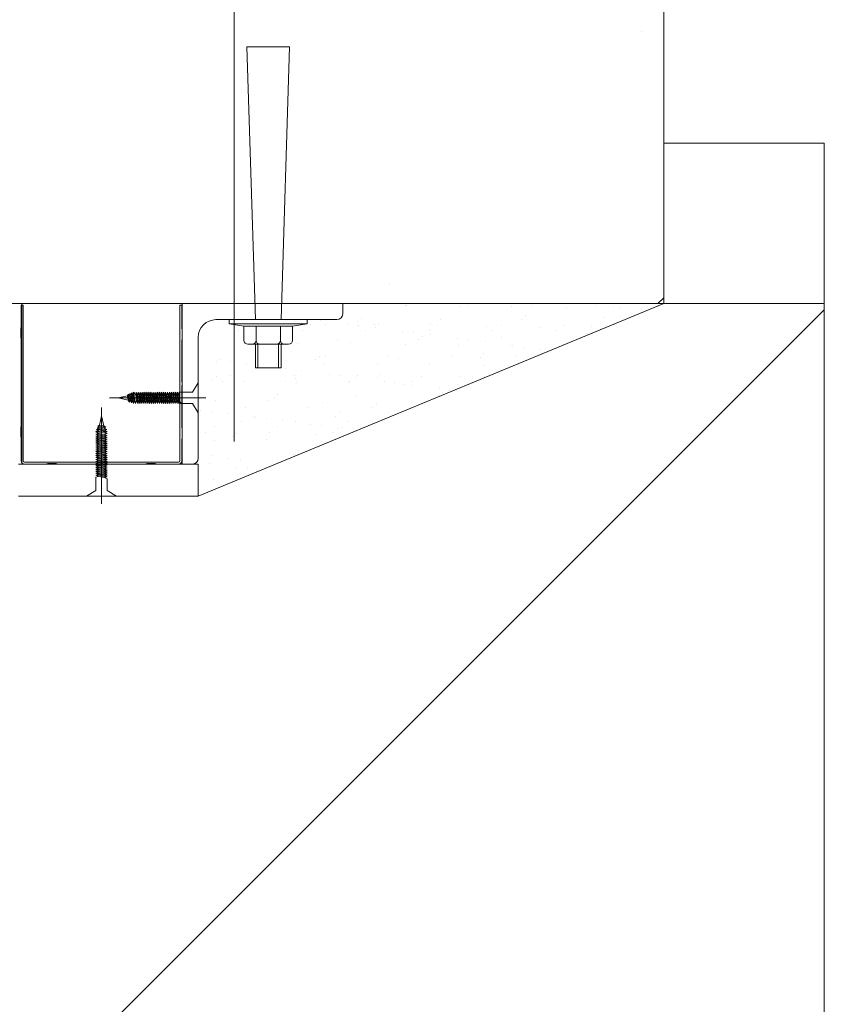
# Model space of a CAD drawing. Header units: millimetres. Extents: x 53645 to 137188, y 78097 to 135542.
# Tile 258 of 288: x 121340 to 121402, y 128442 to 128519. Entities that reach past the tile are written whole.
import ezdxf

# ---------------------------------------------------------------- set-up
doc = ezdxf.new("R2010")
doc.units = ezdxf.units.MM
doc.linetypes.add('CENTER', pattern=[20, 15, -1.7, 1.6, -1.7])
doc.layers.add('doors_windows', color=4, linetype='Continuous', lineweight=5)
doc.layers.add('Wall2', color=40, linetype='Continuous', lineweight=5)

# ---------------------------------------------------------------- blocks, each defined once
blk = doc.blocks.new('dsgdf')
at = {"color": 0}
for p, q in [((152220.453, 48329.047), (152206.453, 48329.047)), ((152220.453, 48326.547), (152206.453, 48326.547)), ((152206.703, 48314.047), (152206.703, 48326.422)), ((152161.703, 48314.047), (152256.703, 48314.047)), ((152256.242, 48314.047), (152256.703, 48313.586)), ((152235.354, 48312.484), (152235.354, 48312.484)), ((152254.999, 48292.84), (152254.999, 48292.84))]:
    blk.add_line(p, q, dxfattribs=at)
at = {"color": 0, "lineweight": 0, "ltscale": 0.05}
for p, q in [((152211.758, 48329.047), (152212.487, 48328.61)), ((152214.093, 48329.047), (152211.758, 48329.047)), ((152213.363, 48328.61), (152214.093, 48329.047)), ((152212.487, 48328.61), (152212.487, 48327.558)), ((152213.363, 48328.61), (152213.363, 48327.707)), ((152212.487, 48327.558), (152212.696, 48327.522)), ((152213.363, 48327.555), (152212.487, 48327.406)), ((152212.487, 48327.406), (152212.696, 48327.522)), ((152213.155, 48327.591), (152212.696, 48327.522)), ((152213.363, 48327.707), (152213.155, 48327.591)), ((152213.363, 48327.555), (152213.155, 48327.591)), ((152213.363, 48327.555), (152213.155, 48327.439)), ((152212.487, 48327.406), (152212.696, 48327.37)), ((152213.363, 48327.403), (152212.487, 48327.253)), ((152212.487, 48327.253), (152212.696, 48327.37)), ((152212.487, 48327.253), (152212.696, 48327.218)), ((152213.363, 48327.251), (152212.487, 48327.101)), ((152212.487, 48327.101), (152212.696, 48327.218)), ((152212.487, 48327.101), (152212.696, 48327.065)), ((152213.363, 48327.099), (152212.487, 48326.949)), ((152212.487, 48326.949), (152212.696, 48327.065)), ((152212.487, 48326.949), (152212.696, 48326.913)), ((152213.363, 48326.946), (152212.487, 48326.797)), ((152212.487, 48326.797), (152212.696, 48326.913)), ((152212.487, 48326.797), (152212.696, 48326.761)), ((152213.363, 48326.794), (152212.487, 48326.645)), ((152212.487, 48326.645), (152212.696, 48326.761)), ((152213.155, 48327.439), (152212.696, 48327.37)), ((152213.155, 48327.287), (152212.696, 48327.218)), ((152213.155, 48327.134), (152212.696, 48327.065)), ((152213.155, 48326.982), (152212.696, 48326.913)), ((152213.155, 48326.83), (152212.696, 48326.761)), ((152213.363, 48327.403), (152213.155, 48327.439)), ((152213.363, 48327.403), (152213.155, 48327.287)), ((152213.363, 48327.251), (152213.155, 48327.287)), ((152213.363, 48327.251), (152213.155, 48327.134)), ((152213.363, 48327.099), (152213.155, 48327.134)), ((152213.363, 48327.099), (152213.155, 48326.982)), ((152213.363, 48326.946), (152213.155, 48326.982)), ((152213.363, 48326.946), (152213.155, 48326.83)), ((152213.363, 48326.794), (152213.155, 48326.83)), ((152213.363, 48326.794), (152213.155, 48326.678)), ((152212.487, 48326.645), (152212.696, 48326.609)), ((152213.363, 48326.642), (152212.487, 48326.493)), ((152212.487, 48326.493), (152212.696, 48326.609)), ((152212.487, 48326.493), (152212.696, 48326.457)), ((152213.363, 48326.49), (152212.487, 48326.34)), ((152212.487, 48326.34), (152212.696, 48326.457)), ((152212.487, 48326.34), (152212.696, 48326.305)), ((152213.363, 48326.338), (152212.487, 48326.188)), ((152212.487, 48326.188), (152212.696, 48326.305)), ((152212.487, 48326.188), (152212.696, 48326.152)), ((152213.363, 48326.186), (152212.487, 48326.036)), ((152212.487, 48326.036), (152212.696, 48326.152)), ((152212.487, 48326.036), (152212.696, 48326)), ((152213.363, 48326.033), (152212.487, 48325.884)), ((152212.487, 48325.884), (152212.696, 48326)), ((152213.155, 48326.678), (152212.696, 48326.609)), ((152213.155, 48326.526), (152212.696, 48326.457)), ((152213.155, 48326.374), (152212.696, 48326.305)), ((152213.155, 48326.221), (152212.696, 48326.152)), ((152213.155, 48326.069), (152212.696, 48326)), ((152213.363, 48326.642), (152213.155, 48326.678)), ((152213.363, 48326.642), (152213.155, 48326.526)), ((152213.363, 48326.49), (152213.155, 48326.526)), ((152213.363, 48326.49), (152213.155, 48326.374)), ((152213.363, 48326.338), (152213.155, 48326.374)), ((152213.363, 48326.338), (152213.155, 48326.221)), ((152213.363, 48326.186), (152213.155, 48326.221)), ((152213.363, 48326.186), (152213.155, 48326.069)), ((152213.363, 48326.033), (152213.155, 48326.069)), ((152213.363, 48326.033), (152213.155, 48325.917)), ((152212.487, 48325.884), (152212.696, 48325.848)), ((152213.363, 48325.881), (152212.487, 48325.732)), ((152212.487, 48325.732), (152212.696, 48325.848)), ((152212.487, 48325.732), (152212.696, 48325.696)), ((152213.363, 48325.729), (152212.487, 48325.58)), ((152212.487, 48325.58), (152212.696, 48325.696)), ((152212.487, 48325.58), (152212.696, 48325.544)), ((152213.363, 48325.577), (152212.487, 48325.427)), ((152212.487, 48325.427), (152212.696, 48325.544)), ((152212.487, 48325.427), (152212.696, 48325.392)), ((152213.363, 48325.425), (152212.487, 48325.275)), ((152212.487, 48325.275), (152212.696, 48325.392)), ((152212.487, 48325.275), (152212.696, 48325.239)), ((152213.363, 48325.273), (152212.487, 48325.123)), ((152212.487, 48325.123), (152212.696, 48325.239)), ((152213.155, 48325.917), (152212.696, 48325.848)), ((152213.155, 48325.765), (152212.696, 48325.696)), ((152213.155, 48325.613), (152212.696, 48325.544)), ((152213.155, 48325.461), (152212.696, 48325.392)), ((152213.155, 48325.308), (152212.696, 48325.239)), ((152213.363, 48325.881), (152213.155, 48325.917)), ((152213.363, 48325.881), (152213.155, 48325.765)), ((152213.363, 48325.729), (152213.155, 48325.765)), ((152213.363, 48325.729), (152213.155, 48325.613)), ((152213.363, 48325.577), (152213.155, 48325.613)), ((152213.363, 48325.577), (152213.155, 48325.461)), ((152213.363, 48325.425), (152213.155, 48325.461)), ((152213.363, 48325.425), (152213.155, 48325.308)), ((152213.363, 48325.273), (152213.155, 48325.308)), ((152213.363, 48325.273), (152213.155, 48325.156)), ((152212.487, 48325.123), (152212.696, 48325.087)), ((152213.363, 48325.12), (152212.487, 48324.971)), ((152212.487, 48324.971), (152212.696, 48325.087)), ((152212.487, 48324.971), (152212.696, 48324.935)), ((152213.363, 48324.968), (152212.487, 48324.819)), ((152212.487, 48324.819), (152212.696, 48324.935)), ((152212.487, 48324.819), (152212.696, 48324.783)), ((152213.363, 48324.816), (152212.487, 48324.667)), ((152212.487, 48324.667), (152212.696, 48324.783)), ((152212.487, 48324.667), (152212.696, 48324.631)), ((152213.363, 48324.664), (152212.487, 48324.514)), ((152212.487, 48324.514), (152212.696, 48324.631)), ((152212.487, 48324.514), (152212.696, 48324.479)), ((152213.363, 48324.512), (152212.487, 48324.362)), ((152212.487, 48324.362), (152212.696, 48324.479)), ((152213.155, 48325.156), (152212.696, 48325.087)), ((152213.155, 48325.004), (152212.696, 48324.935)), ((152213.155, 48324.852), (152212.696, 48324.783)), ((152213.155, 48324.852), (152212.696, 48324.783)), ((152213.155, 48324.7), (152212.696, 48324.631)), ((152213.155, 48324.548), (152212.696, 48324.479)), ((152213.363, 48325.12), (152213.155, 48325.156)), ((152213.363, 48325.12), (152213.155, 48325.004)), ((152213.363, 48324.968), (152213.155, 48325.004)), ((152213.363, 48324.968), (152213.155, 48324.852)), ((152213.363, 48324.816), (152213.155, 48324.852)), ((152213.363, 48324.816), (152213.155, 48324.7)), ((152213.363, 48324.664), (152213.155, 48324.7)), ((152213.363, 48324.664), (152213.155, 48324.548)), ((152213.363, 48324.512), (152213.155, 48324.548)), ((152213.363, 48324.512), (152213.155, 48324.395)), ((152212.487, 48324.362), (152212.696, 48324.326)), ((152213.363, 48324.36), (152212.487, 48324.21)), ((152212.487, 48324.21), (152212.696, 48324.326)), ((152212.487, 48324.21), (152212.696, 48324.174)), ((152212.487, 48324.013), (152212.696, 48324.174)), ((152213.363, 48324.162), (152212.487, 48324.013)), ((152212.487, 48324.013), (152212.696, 48323.977)), ((152213.363, 48324.01), (152212.524, 48323.867)), ((152212.524, 48323.867), (152212.696, 48323.977)), ((152212.524, 48323.867), (152212.696, 48323.825)), ((152213.32, 48323.85), (152212.578, 48323.722)), ((152212.578, 48323.722), (152212.696, 48323.825)), ((152212.578, 48323.722), (152212.742, 48323.679)), ((152213.258, 48323.686), (152212.632, 48323.578)), ((152212.632, 48323.578), (152212.742, 48323.679)), ((152213.155, 48324.395), (152212.696, 48324.326)), ((152213.155, 48324.243), (152212.696, 48324.174)), ((152213.155, 48324.243), (152212.696, 48324.174)), ((152213.155, 48324.046), (152212.696, 48323.977)), ((152213.155, 48323.894), (152212.696, 48323.825)), ((152213.101, 48323.733), (152212.742, 48323.679)), ((152213.32, 48323.85), (152213.101, 48323.733)), ((152213.258, 48323.686), (152213.101, 48323.733)), ((152213.258, 48323.686), (152213.101, 48323.581)), ((152213.363, 48324.36), (152213.155, 48324.395)), ((152213.363, 48324.36), (152213.155, 48324.243)), ((152213.363, 48324.162), (152213.155, 48324.243)), ((152213.363, 48324.162), (152213.155, 48324.046)), ((152213.363, 48324.01), (152213.155, 48324.046)), ((152213.363, 48324.01), (152213.155, 48323.894)), ((152213.32, 48323.85), (152213.155, 48323.894)), ((152212.632, 48323.578), (152212.761, 48323.529)), ((152213.101, 48323.58), (152212.761, 48323.53)), ((152212.925, 48322.797), (152212.761, 48323.529)), ((152212.925, 48322.797), (152213.101, 48323.581)), ((152220.016, 48321.823), (152220.453, 48322.552)), ((152220.453, 48322.552), (152220.453, 48320.217)), ((152214.203, 48321.385), (152214.987, 48321.561)), ((152214.203, 48321.385), (152214.935, 48321.221)), ((152214.986, 48321.561), (152214.936, 48321.22)), ((152215.092, 48321.718), (152214.984, 48321.092)), ((152215.092, 48321.718), (152214.987, 48321.561)), ((152215.14, 48321.561), (152215.085, 48321.202)), ((152215.092, 48321.718), (152215.14, 48321.561)), ((152215.256, 48321.78), (152215.128, 48321.038)), ((152215.256, 48321.78), (152215.14, 48321.561)), ((152215.3, 48321.614), (152215.231, 48321.156)), ((152215.256, 48321.78), (152215.3, 48321.614)), ((152215.416, 48321.823), (152215.273, 48320.984)), ((152215.416, 48321.823), (152215.3, 48321.614)), ((152215.452, 48321.614), (152215.383, 48321.156)), ((152215.416, 48321.823), (152215.452, 48321.614)), ((152215.568, 48321.823), (152215.419, 48320.947)), ((152215.568, 48321.823), (152215.452, 48321.614)), ((152215.568, 48321.823), (152215.649, 48321.614)), ((152215.649, 48321.614), (152215.58, 48321.156)), ((152215.649, 48321.614), (152215.58, 48321.156)), ((152215.766, 48321.823), (152215.616, 48320.947)), ((152215.766, 48321.823), (152215.649, 48321.614)), ((152215.802, 48321.614), (152215.732, 48321.156)), ((152215.766, 48321.823), (152215.802, 48321.614)), ((152215.918, 48321.823), (152215.768, 48320.947)), ((152215.918, 48321.823), (152215.802, 48321.614)), ((152215.954, 48321.614), (152215.885, 48321.156)), ((152215.918, 48321.823), (152215.954, 48321.614)), ((152216.07, 48321.823), (152215.92, 48320.947)), ((152216.07, 48321.823), (152215.954, 48321.614)), ((152216.106, 48321.614), (152216.037, 48321.156)), ((152216.07, 48321.823), (152216.106, 48321.614)), ((152216.222, 48321.823), (152216.073, 48320.947)), ((152216.222, 48321.823), (152216.106, 48321.614)), ((152216.258, 48321.614), (152216.189, 48321.156)), ((152216.258, 48321.614), (152216.189, 48321.156)), ((152216.222, 48321.823), (152216.258, 48321.614)), ((152216.374, 48321.823), (152216.225, 48320.947)), ((152216.374, 48321.823), (152216.258, 48321.614)), ((152216.41, 48321.614), (152216.341, 48321.156)), ((152216.374, 48321.823), (152216.41, 48321.614)), ((152216.526, 48321.823), (152216.377, 48320.947)), ((152216.526, 48321.823), (152216.41, 48321.614)), ((152216.562, 48321.614), (152216.493, 48321.156)), ((152216.526, 48321.823), (152216.562, 48321.614)), ((152216.679, 48321.823), (152216.529, 48320.947)), ((152216.679, 48321.823), (152216.562, 48321.614)), ((152216.715, 48321.614), (152216.645, 48321.156)), ((152216.679, 48321.823), (152216.715, 48321.614)), ((152216.831, 48321.823), (152216.681, 48320.947)), ((152216.831, 48321.823), (152216.715, 48321.614)), ((152216.867, 48321.614), (152216.798, 48321.156)), ((152216.831, 48321.823), (152216.867, 48321.614)), ((152216.983, 48321.823), (152216.833, 48320.947)), ((152216.983, 48321.823), (152216.867, 48321.614)), ((152217.019, 48321.614), (152216.95, 48321.156)), ((152216.983, 48321.823), (152217.019, 48321.614)), ((152217.135, 48321.823), (152216.986, 48320.947)), ((152217.135, 48321.823), (152217.019, 48321.614)), ((152217.171, 48321.614), (152217.102, 48321.156)), ((152217.135, 48321.823), (152217.171, 48321.614)), ((152217.287, 48321.823), (152217.138, 48320.947)), ((152217.287, 48321.823), (152217.171, 48321.614)), ((152217.323, 48321.614), (152217.254, 48321.156)), ((152217.287, 48321.823), (152217.323, 48321.614)), ((152217.439, 48321.823), (152217.29, 48320.947)), ((152217.439, 48321.823), (152217.323, 48321.614)), ((152217.475, 48321.614), (152217.406, 48321.156)), ((152217.439, 48321.823), (152217.475, 48321.614)), ((152217.592, 48321.823), (152217.442, 48320.947)), ((152217.592, 48321.823), (152217.475, 48321.614)), ((152217.628, 48321.614), (152217.558, 48321.156)), ((152217.592, 48321.823), (152217.628, 48321.614)), ((152217.744, 48321.823), (152217.594, 48320.947)), ((152217.744, 48321.823), (152217.628, 48321.614)), ((152217.78, 48321.614), (152217.711, 48321.156)), ((152217.744, 48321.823), (152217.78, 48321.614)), ((152217.896, 48321.823), (152217.746, 48320.947)), ((152217.896, 48321.823), (152217.78, 48321.614)), ((152217.932, 48321.614), (152217.863, 48321.156)), ((152217.896, 48321.823), (152217.932, 48321.614)), ((152218.048, 48321.823), (152217.899, 48320.947)), ((152218.048, 48321.823), (152217.932, 48321.614)), ((152218.084, 48321.614), (152218.015, 48321.156)), ((152218.048, 48321.823), (152218.084, 48321.614)), ((152218.2, 48321.823), (152218.051, 48320.947)), ((152218.2, 48321.823), (152218.084, 48321.614)), ((152218.236, 48321.614), (152218.167, 48321.156)), ((152218.2, 48321.823), (152218.236, 48321.614)), ((152218.352, 48321.823), (152218.203, 48320.947)), ((152218.352, 48321.823), (152218.236, 48321.614)), ((152218.388, 48321.614), (152218.319, 48321.156)), ((152218.352, 48321.823), (152218.388, 48321.614)), ((152218.505, 48321.823), (152218.355, 48320.947)), ((152218.505, 48321.823), (152218.388, 48321.614)), ((152218.541, 48321.614), (152218.471, 48321.156)), ((152218.505, 48321.823), (152218.541, 48321.614)), ((152218.657, 48321.823), (152218.507, 48320.947)), ((152218.657, 48321.823), (152218.541, 48321.614)), ((152218.693, 48321.614), (152218.624, 48321.156)), ((152218.657, 48321.823), (152218.693, 48321.614)), ((152218.809, 48321.823), (152218.659, 48320.947)), ((152218.809, 48321.823), (152218.693, 48321.614)), ((152218.845, 48321.614), (152218.776, 48321.156)), ((152218.809, 48321.823), (152218.845, 48321.614)), ((152218.961, 48321.823), (152218.812, 48320.947)), ((152218.961, 48321.823), (152218.845, 48321.614)), ((152218.997, 48321.614), (152218.928, 48321.156)), ((152218.961, 48321.823), (152218.997, 48321.614)), ((152219.113, 48321.823), (152218.997, 48321.614)), ((152220.016, 48321.823), (152219.113, 48321.823)), ((152214.984, 48321.092), (152214.935, 48321.221)), ((152214.984, 48321.092), (152215.085, 48321.202)), ((152215.128, 48321.038), (152215.085, 48321.202)), ((152215.128, 48321.038), (152215.231, 48321.156)), ((152215.273, 48320.984), (152215.231, 48321.156)), ((152215.273, 48320.984), (152215.383, 48321.156)), ((152215.419, 48320.947), (152215.383, 48321.156)), ((152215.419, 48320.947), (152215.58, 48321.156)), ((152215.616, 48320.947), (152215.58, 48321.156)), ((152215.616, 48320.947), (152215.732, 48321.156)), ((152215.768, 48320.947), (152215.732, 48321.156)), ((152215.768, 48320.947), (152215.885, 48321.156)), ((152215.92, 48320.947), (152215.885, 48321.156)), ((152215.92, 48320.947), (152216.037, 48321.156)), ((152216.073, 48320.947), (152216.037, 48321.156)), ((152216.073, 48320.947), (152216.189, 48321.156)), ((152216.225, 48320.947), (152216.189, 48321.156)), ((152216.225, 48320.947), (152216.341, 48321.156)), ((152216.377, 48320.947), (152216.341, 48321.156)), ((152216.377, 48320.947), (152216.493, 48321.156)), ((152216.529, 48320.947), (152216.493, 48321.156)), ((152216.529, 48320.947), (152216.645, 48321.156)), ((152216.681, 48320.947), (152216.645, 48321.156)), ((152216.681, 48320.947), (152216.798, 48321.156)), ((152216.833, 48320.947), (152216.798, 48321.156)), ((152216.833, 48320.947), (152216.95, 48321.156)), ((152216.986, 48320.947), (152216.95, 48321.156)), ((152216.986, 48320.947), (152217.102, 48321.156)), ((152217.138, 48320.947), (152217.102, 48321.156)), ((152217.138, 48320.947), (152217.254, 48321.156)), ((152217.29, 48320.947), (152217.254, 48321.156)), ((152217.29, 48320.947), (152217.406, 48321.156)), ((152217.442, 48320.947), (152217.406, 48321.156)), ((152217.442, 48320.947), (152217.558, 48321.156)), ((152217.594, 48320.947), (152217.558, 48321.156)), ((152217.594, 48320.947), (152217.711, 48321.156)), ((152217.746, 48320.947), (152217.711, 48321.156)), ((152217.746, 48320.947), (152217.863, 48321.156)), ((152217.899, 48320.947), (152217.863, 48321.156)), ((152217.899, 48320.947), (152218.015, 48321.156)), ((152218.051, 48320.947), (152218.015, 48321.156)), ((152218.051, 48320.947), (152218.167, 48321.156)), ((152218.203, 48320.947), (152218.167, 48321.156)), ((152218.203, 48320.947), (152218.319, 48321.156)), ((152218.355, 48320.947), (152218.319, 48321.156)), ((152218.355, 48320.947), (152218.471, 48321.156)), ((152218.507, 48320.947), (152218.471, 48321.156)), ((152218.507, 48320.947), (152218.624, 48321.156)), ((152218.659, 48320.947), (152218.624, 48321.156)), ((152218.659, 48320.947), (152218.776, 48321.156)), ((152218.812, 48320.947), (152218.776, 48321.156)), ((152218.812, 48320.947), (152218.928, 48321.156)), ((152218.964, 48320.947), (152218.928, 48321.156)), ((152220.016, 48320.947), (152218.964, 48320.947)), ((152220.453, 48320.217), (152220.016, 48320.947))]:
    blk.add_line(p, q, dxfattribs=at)
at = {"color": 0, "linetype": 'CENTER', "lineweight": 0, "ltscale": 0.5}
for p, q in [((152212.925, 48322.139), (152212.925, 48329.646)), ((152213.545, 48321.385), (152221.052, 48321.385))]:
    blk.add_line(p, q, dxfattribs=at)
at = {"color": 0, "lineweight": 0}
for p, q in [((152220.453, 48329.047), (152256.703, 48314.047)), ((152220.453, 48326.547), (152220.453, 48329.047)), ((152221.61, 48327.742), (152221.61, 48327.742)), ((152223.457, 48326.822), (152223.457, 48326.822)), ((152224.283, 48326.931), (152224.283, 48326.931)), ((152206.453, 48326.547), (152207.473, 48326.547)), ((152206.672, 48326.297), (152206.672, 48324.535)), ((152206.818, 48326.297), (152206.818, 48314.172)), ((152208.533, 48326.547), (152206.896, 48326.547)), ((152207.12, 48326.547), (152206.922, 48326.547)), ((152206.922, 48326.547), (152208.559, 48326.547)), ((152218.922, 48326.402), (152206.922, 48326.402)), ((152208.729, 48326.516), (152208.533, 48326.547)), ((152208.756, 48326.516), (152208.559, 48326.547)), ((152209.381, 48326.516), (152208.756, 48326.516)), ((152209.381, 48326.516), (152209.577, 48326.547)), ((152209.577, 48326.547), (152212.726, 48326.547)), ((152212.726, 48326.547), (152212.922, 48326.516)), ((152212.922, 48326.516), (152213.119, 48326.547)), ((152213.119, 48326.547), (152216.268, 48326.547)), ((152216.464, 48326.516), (152216.268, 48326.547)), ((152216.464, 48326.516), (152217.089, 48326.516)), ((152217.089, 48326.516), (152217.285, 48326.547)), ((152217.285, 48326.547), (152218.922, 48326.547)), ((152218.698, 48326.547), (152218.922, 48326.547)), ((152219.026, 48326.297), (152219.026, 48314.172)), ((152219.172, 48324.66), (152219.172, 48326.297)), ((152220.453, 48324.361), (152220.453, 48326.097)), ((152221.301, 48326.538), (152221.301, 48326.538)), ((152222.845, 48326.083), (152222.845, 48326.083)), ((152223.757, 48326.254), (152223.757, 48326.254)), ((152221.52, 48325.846), (152221.52, 48325.846)), ((152227.872, 48325.792), (152227.872, 48325.792)), ((152228.165, 48325.524), (152228.165, 48325.524)), ((152206.641, 48324.339), (152206.672, 48324.535)), ((152219.203, 48324.464), (152219.172, 48324.66)), ((152219.203, 48323.839), (152219.203, 48324.464)), ((152221.71, 48324.683), (152221.71, 48324.683)), ((152225.771, 48324.664), (152225.771, 48324.664)), ((152230.059, 48324.818), (152230.059, 48324.818)), ((152206.641, 48323.714), (152206.641, 48324.339)), ((152206.641, 48323.714), (152206.672, 48323.518)), ((152219.203, 48323.839), (152219.172, 48323.643)), ((152221.048, 48324.07), (152221.048, 48324.07)), ((152223.1, 48324.398), (152223.1, 48324.398)), ((152223.393, 48324.13), (152223.393, 48324.13)), ((152225.991, 48324.079), (152225.991, 48324.079)), ((152229.546, 48324.258), (152229.546, 48324.258)), ((152230.935, 48324.088), (152230.935, 48324.088)), ((152231.311, 48323.746), (152231.311, 48323.746)), ((152206.672, 48323.518), (152206.672, 48320.369)), ((152219.172, 48320.494), (152219.172, 48323.643)), ((152221.717, 48323.643), (152221.717, 48323.643)), ((152223.857, 48323.195), (152223.857, 48323.195)), ((152225.747, 48323.013), (152225.747, 48323.013)), ((152226.661, 48323.652), (152226.661, 48323.652)), ((152227.038, 48323.183), (152227.038, 48323.183)), ((152228.012, 48323.248), (152228.012, 48323.248)), ((152229.194, 48323.467), (152229.194, 48323.467)), ((152230.02, 48323.576), (152230.02, 48323.576)), ((152231.604, 48323.661), (152231.604, 48323.661)), ((152232.073, 48323.228), (152232.073, 48323.228)), ((152220.648, 48322.342), (152220.648, 48322.342)), ((152221.474, 48322.451), (152221.474, 48322.451)), ((152222.764, 48322.62), (152222.764, 48322.62)), ((152224.774, 48322.865), (152224.774, 48322.865)), ((152224.921, 48322.904), (152224.921, 48322.904)), ((152231.126, 48322.81), (152231.126, 48322.81)), ((152231.419, 48322.542), (152231.419, 48322.542)), ((152221.81, 48321.624), (152221.81, 48321.624)), ((152224.127, 48322.108), (152224.127, 48322.108)), ((152225.871, 48321.605), (152225.871, 48321.605)), ((152226.354, 48321.417), (152226.354, 48321.417)), ((152229.071, 48322.117), (152229.071, 48322.117)), ((152230.159, 48321.759), (152230.159, 48321.759)), ((152234.014, 48322.126), (152234.014, 48322.126)), ((152234.314, 48321.812), (152234.314, 48321.812)), ((152226.646, 48321.149), (152226.646, 48321.149)), ((152232.8, 48321.276), (152232.8, 48321.276)), ((152239.152, 48321.222), (152239.152, 48321.222)), ((152239.204, 48320.674), (152239.204, 48320.674)), ((152239.445, 48320.954), (152239.445, 48320.954)), ((152240.03, 48320.783), (152240.03, 48320.783)), ((152206.672, 48320.369), (152206.672, 48316.827)), ((152219.203, 48320.297), (152219.172, 48320.494)), ((152219.172, 48320.101), (152219.203, 48320.297)), ((152219.172, 48316.952), (152219.172, 48320.101)), ((152221.582, 48320.024), (152221.582, 48320.024)), ((152222.33, 48320.095), (152222.33, 48320.095)), ((152223.957, 48320.136), (152223.957, 48320.136)), ((152227.273, 48320.104), (152227.273, 48320.104)), ((152228.028, 48319.883), (152228.028, 48319.883)), ((152228.112, 48320.189), (152228.112, 48320.189)), ((152232.173, 48320.169), (152232.173, 48320.169)), ((152232.217, 48320.113), (152232.217, 48320.113)), ((152234.931, 48320.112), (152234.931, 48320.112)), ((152235.757, 48320.221), (152235.757, 48320.221)), ((152236.461, 48320.324), (152236.461, 48320.324)), ((152237.048, 48320.391), (152237.048, 48320.391)), ((152237.161, 48320.122), (152237.161, 48320.122)), ((152240.616, 48320.377), (152240.616, 48320.377)), ((152221.874, 48319.755), (152221.874, 48319.755)), ((152222.999, 48319.668), (152222.999, 48319.668)), ((152227.211, 48319.096), (152227.211, 48319.096)), ((152227.943, 48319.677), (152227.943, 48319.677)), ((152228.501, 48319.265), (152228.501, 48319.265)), ((152230.658, 48319.549), (152230.658, 48319.549)), ((152231.484, 48319.658), (152231.484, 48319.658)), ((152232.775, 48319.828), (152232.775, 48319.828)), ((152232.887, 48319.686), (152232.887, 48319.686)), ((152234.38, 48319.829), (152234.38, 48319.829)), ((152234.672, 48319.56), (152234.672, 48319.56)), ((152237.83, 48319.695), (152237.83, 48319.695)), ((152240.826, 48319.688), (152240.826, 48319.688)), ((152242.774, 48319.704), (152242.774, 48319.704)), ((152221.91, 48318.566), (152221.91, 48318.566)), ((152222.111, 48318.424), (152222.111, 48318.424)), ((152222.938, 48318.533), (152222.938, 48318.533)), ((152223.255, 48318.49), (152223.255, 48318.49)), ((152224.228, 48318.703), (152224.228, 48318.703)), ((152229.608, 48318.435), (152229.608, 48318.435)), ((152230.259, 48318.701), (152230.259, 48318.701)), ((152234.414, 48318.754), (152234.414, 48318.754)), ((152238.475, 48318.734), (152238.475, 48318.734)), ((152242.763, 48318.889), (152242.763, 48318.889)), ((152220.465, 48318.124), (152220.465, 48318.124)), ((152229.9, 48318.167), (152229.9, 48318.167)), ((152230.353, 48318.142), (152230.353, 48318.142)), ((152235.297, 48318.151), (152235.297, 48318.151)), ((152236.054, 48318.295), (152236.054, 48318.295)), ((152240.24, 48318.16), (152240.24, 48318.16)), ((152242.406, 48318.24), (152242.406, 48318.24)), ((152242.698, 48317.972), (152242.698, 48317.972)), ((152245.184, 48318.169), (152245.184, 48318.169)), ((152247.058, 48317.598), (152247.058, 48317.598)), ((152206.641, 48316.631), (152206.672, 48316.827)), ((152219.203, 48316.756), (152219.172, 48316.952)), ((152224.057, 48317.077), (152224.057, 48317.077)), ((152228.212, 48317.13), (152228.212, 48317.13)), ((152231.281, 48316.902), (152231.281, 48316.902)), ((152232.273, 48317.111), (152232.273, 48317.111)), ((152236.561, 48317.265), (152236.561, 48317.265)), ((152237.634, 48316.847), (152237.634, 48316.847)), ((152240.716, 48317.318), (152240.716, 48317.318)), ((152241.494, 48316.866), (152241.494, 48316.866)), ((152242.785, 48317.036), (152242.785, 48317.036)), ((152244.777, 48317.299), (152244.777, 48317.299)), ((152244.941, 48317.319), (152244.941, 48317.319)), ((152245.767, 48317.428), (152245.767, 48317.428)), ((152206.641, 48316.631), (152206.641, 48316.006)), ((152206.641, 48316.006), (152206.672, 48315.809)), ((152219.203, 48316.131), (152219.172, 48315.934)), ((152219.203, 48316.756), (152219.203, 48316.131)), ((152223.612, 48316.119), (152223.612, 48316.119)), ((152228.556, 48316.128), (152228.556, 48316.128)), ((152233.499, 48316.137), (152233.499, 48316.137)), ((152236.394, 48316.194), (152236.394, 48316.194)), ((152237.221, 48316.303), (152237.221, 48316.303)), ((152237.926, 48316.579), (152237.926, 48316.579)), ((152238.443, 48316.146), (152238.443, 48316.146)), ((152238.511, 48316.473), (152238.511, 48316.473)), ((152240.668, 48316.757), (152240.668, 48316.757)), ((152243.387, 48316.155), (152243.387, 48316.155)), ((152244.08, 48316.707), (152244.08, 48316.707)), ((152248.33, 48316.164), (152248.33, 48316.164)), ((152250.724, 48316.384), (152250.724, 48316.384)), ((152206.672, 48315.809), (152206.672, 48314.172)), ((152219.172, 48314.172), (152219.172, 48315.934)), ((152219.172, 48315.289), (152219.172, 48314.172)), ((152222.01, 48315.507), (152222.01, 48315.507)), ((152229.225, 48315.702), (152229.225, 48315.702)), ((152229.965, 48315.348), (152229.965, 48315.348)), ((152230.359, 48315.642), (152230.359, 48315.642)), ((152232.121, 48315.632), (152232.121, 48315.632)), ((152232.861, 48315.454), (152232.861, 48315.454)), ((152232.948, 48315.741), (152232.948, 48315.741)), ((152234.169, 48315.711), (152234.169, 48315.711)), ((152234.238, 48315.91), (152234.238, 48315.91)), ((152234.514, 48315.695), (152234.514, 48315.695)), ((152238.575, 48315.675), (152238.575, 48315.675)), ((152239.112, 48315.72), (152239.112, 48315.72)), ((152239.307, 48315.313), (152239.307, 48315.313)), ((152242.863, 48315.83), (152242.863, 48315.83)), ((152244.056, 48315.729), (152244.056, 48315.729)), ((152245.66, 48315.259), (152245.66, 48315.259)), ((152247.018, 48315.883), (152247.018, 48315.883)), ((152249, 48315.738), (152249, 48315.738)), ((152251.079, 48315.863), (152251.079, 48315.863)), ((152233.154, 48315.186), (152233.154, 48315.186)), ((152245.952, 48314.991), (152245.952, 48314.991)), ((152252.106, 48315.118), (152252.106, 48315.118)), ((152254.951, 48314.527), (152254.951, 48314.527)), ((152161.703, 48314.047), (152256.703, 48314.047)), ((152206.818, 48314.172), (152206.672, 48314.172)), ((152219.172, 48314.172), (152219.026, 48314.172)), ((152232.373, 48314.052), (152232.373, 48314.052)), ((152236.579, 48314.175), (152236.579, 48314.175)), ((152236.661, 48314.206), (152236.661, 48314.206)), ((152240.816, 48314.259), (152240.816, 48314.259)), ((152241.522, 48314.184), (152241.522, 48314.184)), ((152244.877, 48314.24), (152244.877, 48314.24)), ((152246.466, 48314.193), (152246.466, 48314.193)), ((152249.165, 48314.394), (152249.165, 48314.394)), ((152251.41, 48314.202), (152251.41, 48314.202)), ((152251.504, 48314.073), (152251.504, 48314.073)), ((152252.795, 48314.243), (152252.795, 48314.243)), ((152253.32, 48314.447), (152253.32, 48314.447)), ((152256.703, 48314.047), (152256.703, 48281.547)), ((152256.703, 48301.547), (152269.203, 48301.547))]:
    blk.add_line(p, q, dxfattribs=at)
at = {"color": 0, "lineweight": 15}
for p, q in [((152219.203, 48326.547), (152220.003, 48326.547)), ((152219.203, 48314.047), (152219.203, 48326.547)), ((152220.453, 48316.672), (152220.453, 48326.097)), ((152221.828, 48315.297), (152231.253, 48315.297)), ((152231.703, 48314.047), (152231.703, 48314.847)), ((152219.203, 48314.047), (152231.703, 48314.047))]:
    blk.add_line(p, q, dxfattribs=at)
at = {"color": 0, "lineweight": 0, "ltscale": 100}
blk.add_line((152223.261, 48324.783), (152223.261, 47932.771), dxfattribs=at)
at = {"color": 0, "linetype": 'Continuous', "lineweight": 0}
for p, q in [((152224.903, 48319.043), (152226.903, 48319.043)), ((152224.903, 48319.043), (152224.903, 48317.212)), ((152225.103, 48319.043), (152225.103, 48317.212)), ((152226.703, 48319.043), (152226.703, 48317.212)), ((152226.903, 48319.043), (152226.903, 48317.212)), ((152224.013, 48316.91), (152224.013, 48315.812)), ((152224.315, 48317.212), (152227.491, 48317.212)), ((152224.958, 48316.91), (152224.958, 48315.812)), ((152226.848, 48316.91), (152226.848, 48315.812)), ((152227.793, 48316.91), (152227.793, 48315.812)), ((152224.013, 48315.812), (152222.87, 48315.618)), ((152222.87, 48315.618), (152222.87, 48315.297)), ((152222.87, 48315.618), (152225.903, 48315.618)), ((152222.87, 48315.297), (152225.903, 48315.297)), ((152224.958, 48315.812), (152224.013, 48315.812)), ((152224.013, 48315.812), (152227.793, 48315.812)), ((152224.903, 48315.297), (152224.242, 48294.043)), ((152226.903, 48315.812), (152224.903, 48315.812)), ((152226.848, 48315.812), (152224.958, 48315.812)), ((152228.935, 48315.618), (152225.903, 48315.618)), ((152228.935, 48315.297), (152225.903, 48315.297)), ((152227.793, 48315.812), (152226.848, 48315.812)), ((152226.903, 48315.297), (152227.564, 48294.043)), ((152227.793, 48315.812), (152228.935, 48315.618)), ((152228.935, 48315.618), (152228.935, 48315.297)), ((152224.242, 48294.043), (152227.564, 48294.043))]:
    blk.add_line(p, q, dxfattribs=at)
at = {"color": 0, "ltscale": 10000}
blk.add_line((152269.203, 48314.207), (152269.203, 48301.547), dxfattribs=at)
at = {"color": 0, "lineweight": 0}
for centre, radius, start, end in [((152206.922, 48326.297), 0.25, 90, 180), ((152206.922, 48326.297), 0.104, 90, 180), ((152218.922, 48326.297), 0.25, 0, 90), ((152218.922, 48326.297), 0.104, 0, 90)]:
    blk.add_arc(centre, radius, start, end, dxfattribs=at)
at = {"color": 0, "lineweight": 15}
for centre, radius, start, end in [((152220.003, 48326.097), 0.45, 0, 90), ((152221.828, 48316.672), 1.375, 180, 270), ((152231.253, 48314.847), 0.45, 0, 90)]:
    blk.add_arc(centre, radius, start, end, dxfattribs=at)
at = {"color": 0, "linetype": 'Continuous', "lineweight": 0}
for centre, start, end in [((152224.315, 48316.91), 90, 180), ((152224.656, 48316.91), 0, 90), ((152225.26, 48316.91), 90, 180), ((152226.546, 48316.91), 0, 90), ((152227.15, 48316.91), 90, 180), ((152227.491, 48316.91), 0, 90)]:
    blk.add_arc(centre, 0.302, start, end, dxfattribs=at)

msp = doc.modelspace()

# ---------------------------------------------------------------- linework, layer by layer
at = {"layer": 'Wall2', "ltscale": 100}
for points in [[(121282.329, 128496.526), (121402.329, 128496.526)], [(121402.329, 128496.526), (121402.329, 128166.381)], [(121282.329, 128376.031), (121402.329, 128496.031)]]:
    msp.add_lwpolyline(points, dxfattribs=at)

# ---------------------------------------------------------------- block references
at = {"layer": 'doors_windows', "color": 0, "linetype": 'ByBlock', "lineweight": 9, "extrusion": (0, 0, -1), "zscale": -1, "rotation": 180}
msp.add_blockref('dsgdf', (30866.875, 176810.573), dxfattribs=at)

doc.saveas('drawing.dxf')
